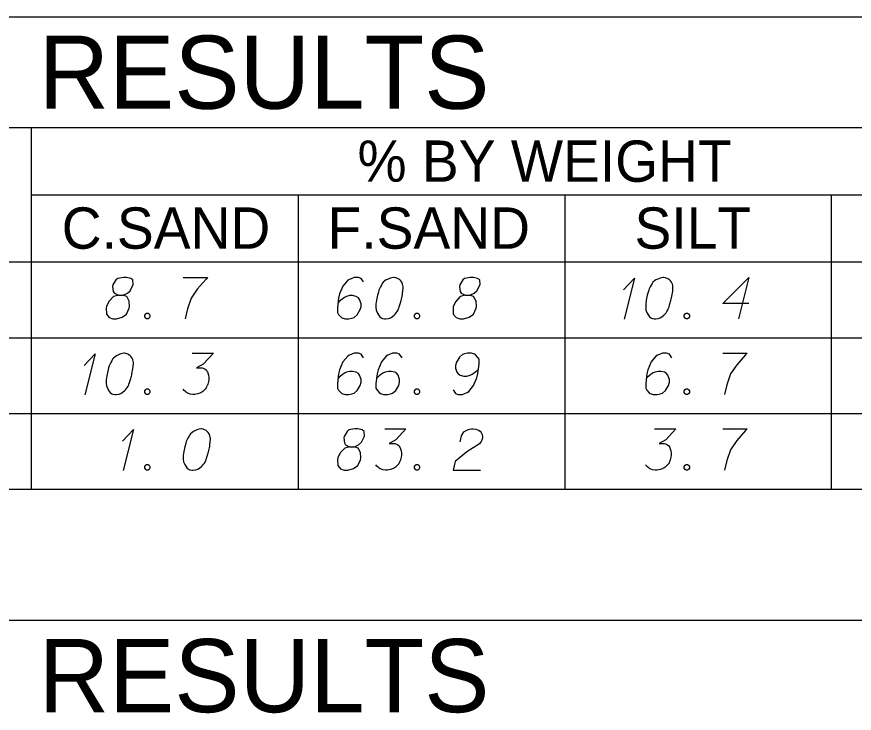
# Model space of a CAD drawing. Extents: x 2074207 to 2076812, y 516372 to 523312.
# Drawn here: x 2076524.4 to 2076621.8, y 517381.3 to 517462.2 of the extents above; entities that cross this region are included whole.
import ezdxf

# ---------------------------------------------------------------- set-up
doc = ezdxf.new("R2010")
doc.units = 0
for name, color, linetype in [('Prop DirtTable_ Soil Test Results - Outline (Major)', 7, 'Continuous'), ('Prop DirtTable_ Soil Test Results - Outline (Minor)', 7, 'Continuous'), ('Prop DirtTable_ Soil Test Results - Tx (Header - Large)', 7, 'Continuous'), ('Prop DirtTable_ Soil Test Results - Tx (Header - Small)', 7, 'Continuous'), ('Prop DirtTable_ Soil Test Results - Tx (Sample Data)', 7, 'Continuous')]:
    doc.layers.add(name, color=color, linetype=linetype)

msp = doc.modelspace()

# ---------------------------------------------------------------- linework, layer by layer
at = {"layer": 'Prop DirtTable_ Soil Test Results - Outline (Major)'}
for p, q in [((2076260.609, 517462.179), (2076811.903, 517462.179)), ((2076260.609, 517433.694), (2076811.903, 517433.694)), ((2076260.609, 517433.694), (2076811.903, 517433.694)), ((2076260.609, 517407.294), (2076811.903, 517407.294)), ((2076260.609, 517392.071), (2076811.903, 517392.071))]:
    msp.add_line(p, q, dxfattribs=at)
at = {"layer": 'Prop DirtTable_ Soil Test Results - Outline (Minor)'}
for p, q in [((2076260.609, 517449.294), (2076811.903, 517449.294)), ((2076526.074, 517449.294), (2076526.074, 517424.894)), ((2076526.074, 517441.494), (2076731.93, 517441.494)), ((2076557.094, 517441.494), (2076557.094, 517424.894)), ((2076588.114, 517441.494), (2076588.114, 517424.894)), ((2076619.134, 517424.894), (2076619.134, 517441.494)), ((2076260.609, 517424.894), (2076811.903, 517424.894)), ((2076260.609, 517424.894), (2076811.903, 517424.894)), ((2076526.074, 517424.894), (2076526.074, 517416.094)), ((2076557.094, 517424.894), (2076557.094, 517416.094)), ((2076588.114, 517424.894), (2076588.114, 517416.094)), ((2076619.134, 517416.094), (2076619.134, 517424.894)), ((2076260.609, 517416.094), (2076811.903, 517416.094)), ((2076260.609, 517416.094), (2076811.903, 517416.094)), ((2076526.074, 517416.094), (2076526.074, 517407.294)), ((2076557.094, 517416.094), (2076557.094, 517407.294)), ((2076588.114, 517416.094), (2076588.114, 517407.294)), ((2076619.134, 517407.294), (2076619.134, 517416.094)), ((2076260.609, 517407.294), (2076811.903, 517407.294))]:
    msp.add_line(p, q, dxfattribs=at)
at = {"layer": 'Prop DirtTable_ Soil Test Results - Tx (Sample Data)'}
for points in [[(2076536.207, 517429.819), (2076536.7, 517429.819), (2076536.842, 517429.857), (2076537.265, 517430.046), (2076537.582, 517430.348), (2076537.935, 517431.067), (2076537.9, 517431.596), (2076537.653, 517431.785), (2076537.159, 517431.898), (2076536.806, 517431.898), (2076536.136, 517431.785), (2076535.924, 517431.596), (2076535.572, 517431.029), (2076535.536, 517430.84), (2076535.607, 517430.273), (2076535.748, 517430.046), (2076536.207, 517429.819), (2076535.642, 517429.668), (2076535.113, 517429.101), (2076534.831, 517428.534), (2076534.796, 517428.345), (2076534.831, 517427.627), (2076535.148, 517427.249), (2076535.572, 517427.098), (2076535.995, 517427.098), (2076536.665, 517427.287), (2076537.159, 517427.627), (2076537.477, 517428.307), (2076537.512, 517428.534), (2076537.477, 517429.139), (2076537.194, 517429.668), (2076536.7, 517429.819)], [(2076543.756, 517431.898), (2076546.578, 517431.898), (2076546.401, 517431.709), (2076545.378, 517430.537), (2076544.673, 517429.479), (2076544.249, 517428.232), (2076543.967, 517427.098)], [(2076564.709, 517431.369), (2076564.427, 517431.785), (2076564.11, 517431.898), (2076563.616, 517431.898), (2076563.263, 517431.747), (2076563.051, 517431.671), (2076562.875, 517431.558), (2076562.311, 517430.878), (2076561.923, 517429.97), (2076561.817, 517429.479), (2076561.676, 517428.383), (2076561.676, 517427.816), (2076561.817, 517427.589), (2076562.099, 517427.287), (2076562.205, 517427.211), (2076562.558, 517427.098), (2076563.016, 517427.098), (2076563.369, 517427.174), (2076563.616, 517427.249), (2076563.969, 517427.552), (2076564.321, 517428.156), (2076564.427, 517428.534), (2076564.427, 517428.837), (2076564.251, 517429.328), (2076564.11, 517429.517), (2076563.863, 517429.668), (2076563.439, 517429.781), (2076563.122, 517429.781), (2076562.734, 517429.668), (2076562.487, 517429.555), (2076562.064, 517429.252), (2076561.852, 517429.063), (2076561.746, 517428.95)], [(2076568.272, 517431.898), (2076568.202, 517431.898), (2076567.99, 517431.86), (2076567.849, 517431.822), (2076567.743, 517431.785), (2076567.567, 517431.709), (2076567.355, 517431.596), (2076567.179, 517431.482), (2076567.002, 517431.331), (2076566.896, 517431.18), (2076566.791, 517430.991), (2076566.685, 517430.802), (2076566.579, 517430.575), (2076566.508, 517430.424), (2076566.438, 517430.197), (2076566.332, 517429.819), (2076566.226, 517429.252), (2076566.156, 517428.799), (2076566.156, 517428.383), (2076566.191, 517428.081), (2076566.332, 517427.741), (2076566.438, 517427.552), (2076566.614, 517427.325), (2076566.826, 517427.174), (2076566.932, 517427.136), (2076567.143, 517427.098), (2076567.32, 517427.098), (2076567.602, 517427.136), (2076567.849, 517427.211), (2076568.025, 517427.325), (2076568.272, 517427.514), (2076568.378, 517427.627), (2076568.519, 517427.778), (2076568.625, 517427.929), (2076568.695, 517428.043), (2076568.766, 517428.232), (2076568.801, 517428.307), (2076568.872, 517428.496), (2076568.942, 517428.723), (2076569.013, 517428.95), (2076569.048, 517429.101), (2076569.083, 517429.215), (2076569.119, 517429.366), (2076569.189, 517429.706), (2076569.225, 517429.895), (2076569.26, 517430.084), (2076569.295, 517430.348), (2076569.33, 517430.689), (2076569.33, 517430.802), (2076569.295, 517430.953), (2076569.26, 517431.104), (2076569.154, 517431.331), (2076569.048, 517431.482), (2076568.942, 517431.596), (2076568.801, 517431.709), (2076568.66, 517431.785), (2076568.554, 517431.822), (2076568.449, 517431.86), (2076568.272, 517431.898)], [(2076576.527, 517429.819), (2076577.02, 517429.819), (2076577.162, 517429.857), (2076577.585, 517430.046), (2076577.902, 517430.348), (2076578.255, 517431.067), (2076578.22, 517431.596), (2076577.973, 517431.785), (2076577.479, 517431.898), (2076577.126, 517431.898), (2076576.456, 517431.785), (2076576.244, 517431.596), (2076575.892, 517431.029), (2076575.856, 517430.84), (2076575.927, 517430.273), (2076576.068, 517430.046), (2076576.527, 517429.819), (2076575.962, 517429.668), (2076575.433, 517429.101), (2076575.151, 517428.534), (2076575.116, 517428.345), (2076575.151, 517427.627), (2076575.468, 517427.249), (2076575.892, 517427.098), (2076576.315, 517427.098), (2076576.985, 517427.287), (2076577.479, 517427.627), (2076577.797, 517428.307), (2076577.832, 517428.534), (2076577.797, 517429.139), (2076577.514, 517429.668), (2076577.02, 517429.819)], [(2076594.94, 517430.462), (2076596.21, 517431.822), (2076595.011, 517427.06)], [(2076599.632, 517431.898), (2076599.562, 517431.898), (2076599.35, 517431.86), (2076599.209, 517431.822), (2076599.103, 517431.785), (2076598.927, 517431.709), (2076598.715, 517431.596), (2076598.539, 517431.482), (2076598.362, 517431.331), (2076598.256, 517431.18), (2076598.151, 517430.991), (2076598.045, 517430.802), (2076597.939, 517430.575), (2076597.868, 517430.424), (2076597.798, 517430.197), (2076597.692, 517429.819), (2076597.586, 517429.252), (2076597.516, 517428.799), (2076597.516, 517428.383), (2076597.551, 517428.081), (2076597.692, 517427.741), (2076597.798, 517427.552), (2076597.974, 517427.325), (2076598.186, 517427.174), (2076598.292, 517427.136), (2076598.503, 517427.098), (2076598.68, 517427.098), (2076598.962, 517427.136), (2076599.209, 517427.211), (2076599.385, 517427.325), (2076599.632, 517427.514), (2076599.738, 517427.627), (2076599.879, 517427.778), (2076599.985, 517427.929), (2076600.055, 517428.043), (2076600.126, 517428.232), (2076600.161, 517428.307), (2076600.232, 517428.496), (2076600.302, 517428.723), (2076600.373, 517428.95), (2076600.408, 517429.101), (2076600.443, 517429.215), (2076600.479, 517429.366), (2076600.549, 517429.706), (2076600.585, 517429.895), (2076600.62, 517430.084), (2076600.655, 517430.348), (2076600.69, 517430.689), (2076600.69, 517430.802), (2076600.655, 517430.953), (2076600.62, 517431.104), (2076600.514, 517431.331), (2076600.408, 517431.482), (2076600.302, 517431.596), (2076600.161, 517431.709), (2076600.02, 517431.785), (2076599.914, 517431.822), (2076599.809, 517431.86), (2076599.632, 517431.898)], [(2076609.509, 517428.874), (2076606.476, 517428.874), (2076609.509, 517431.898), (2076608.31, 517427.098)], [(2076539.487, 517427.741), (2076539.664, 517427.741), (2076539.769, 517427.665), (2076539.875, 517427.514), (2076539.875, 517427.325), (2076539.769, 517427.174), (2076539.664, 517427.098), (2076539.487, 517427.098), (2076539.381, 517427.174), (2076539.276, 517427.325), (2076539.276, 517427.514), (2076539.381, 517427.665), (2076539.487, 517427.741)], [(2076570.847, 517427.741), (2076571.024, 517427.741), (2076571.129, 517427.665), (2076571.235, 517427.514), (2076571.235, 517427.325), (2076571.129, 517427.174), (2076571.024, 517427.098), (2076570.847, 517427.098), (2076570.741, 517427.174), (2076570.636, 517427.325), (2076570.636, 517427.514), (2076570.741, 517427.665), (2076570.847, 517427.741)], [(2076602.207, 517427.741), (2076602.384, 517427.741), (2076602.489, 517427.665), (2076602.595, 517427.514), (2076602.595, 517427.325), (2076602.489, 517427.174), (2076602.384, 517427.098), (2076602.207, 517427.098), (2076602.101, 517427.174), (2076601.996, 517427.325), (2076601.996, 517427.514), (2076602.101, 517427.665), (2076602.207, 517427.741)], [(2076532.22, 517421.662), (2076533.49, 517423.022), (2076532.291, 517418.26)], [(2076536.912, 517423.098), (2076536.842, 517423.098), (2076536.63, 517423.06), (2076536.489, 517423.022), (2076536.383, 517422.985), (2076536.207, 517422.909), (2076535.995, 517422.796), (2076535.819, 517422.682), (2076535.642, 517422.531), (2076535.536, 517422.38), (2076535.431, 517422.191), (2076535.325, 517422.002), (2076535.219, 517421.775), (2076535.148, 517421.624), (2076535.078, 517421.397), (2076534.972, 517421.019), (2076534.866, 517420.452), (2076534.796, 517419.999), (2076534.796, 517419.583), (2076534.831, 517419.281), (2076534.972, 517418.941), (2076535.078, 517418.752), (2076535.254, 517418.525), (2076535.466, 517418.374), (2076535.572, 517418.336), (2076535.783, 517418.298), (2076535.96, 517418.298), (2076536.242, 517418.336), (2076536.489, 517418.411), (2076536.665, 517418.525), (2076536.912, 517418.714), (2076537.018, 517418.827), (2076537.159, 517418.978), (2076537.265, 517419.129), (2076537.335, 517419.243), (2076537.406, 517419.432), (2076537.441, 517419.507), (2076537.512, 517419.696), (2076537.582, 517419.923), (2076537.653, 517420.15), (2076537.688, 517420.301), (2076537.723, 517420.415), (2076537.759, 517420.566), (2076537.829, 517420.906), (2076537.865, 517421.095), (2076537.9, 517421.284), (2076537.935, 517421.548), (2076537.97, 517421.889), (2076537.97, 517422.002), (2076537.935, 517422.153), (2076537.9, 517422.304), (2076537.794, 517422.531), (2076537.688, 517422.682), (2076537.582, 517422.796), (2076537.441, 517422.909), (2076537.3, 517422.985), (2076537.194, 517423.022), (2076537.089, 517423.06), (2076536.912, 517423.098)], [(2076544.779, 517423.098), (2076547.248, 517423.098), (2076546.084, 517421.813), (2076545.308, 517421.397), (2076545.943, 517421.397), (2076546.084, 517421.359), (2076546.154, 517421.322), (2076546.225, 517421.284), (2076546.295, 517421.246), (2076546.437, 517421.133), (2076546.507, 517421.019), (2076546.578, 517420.906), (2076546.613, 517420.792), (2076546.683, 517420.528), (2076546.719, 517420.301), (2076546.719, 517420.188), (2076546.719, 517420.037), (2076546.683, 517419.81), (2076546.648, 517419.659), (2076546.613, 517419.507), (2076546.578, 517419.394), (2076546.542, 517419.318), (2076546.507, 517419.243), (2076546.472, 517419.167), (2076546.401, 517419.054), (2076546.295, 517418.903), (2076546.19, 517418.789), (2076546.119, 517418.714), (2076546.013, 517418.638), (2076545.907, 517418.563), (2076545.766, 517418.487), (2076545.696, 517418.449), (2076545.449, 517418.374), (2076545.237, 517418.336), (2076545.096, 517418.298), (2076544.849, 517418.298), (2076544.567, 517418.336), (2076544.461, 517418.374), (2076544.355, 517418.411), (2076544.249, 517418.449), (2076544.144, 517418.525), (2076544.038, 517418.6), (2076543.861, 517418.752), (2076543.756, 517418.903)], [(2076564.709, 517422.569), (2076564.427, 517422.985), (2076564.11, 517423.098), (2076563.616, 517423.098), (2076563.263, 517422.947), (2076563.051, 517422.871), (2076562.875, 517422.758), (2076562.311, 517422.078), (2076561.923, 517421.17), (2076561.817, 517420.679), (2076561.676, 517419.583), (2076561.676, 517419.016), (2076561.817, 517418.789), (2076562.099, 517418.487), (2076562.205, 517418.411), (2076562.558, 517418.298), (2076563.016, 517418.298), (2076563.369, 517418.374), (2076563.616, 517418.449), (2076563.969, 517418.752), (2076564.321, 517419.356), (2076564.427, 517419.734), (2076564.427, 517420.037), (2076564.251, 517420.528), (2076564.11, 517420.717), (2076563.863, 517420.868), (2076563.439, 517420.981), (2076563.122, 517420.981), (2076562.734, 517420.868), (2076562.487, 517420.755), (2076562.064, 517420.452), (2076561.852, 517420.263), (2076561.746, 517420.15)], [(2076569.189, 517422.569), (2076568.907, 517422.985), (2076568.59, 517423.098), (2076568.096, 517423.098), (2076567.743, 517422.947), (2076567.531, 517422.871), (2076567.355, 517422.758), (2076566.791, 517422.078), (2076566.403, 517421.17), (2076566.297, 517420.679), (2076566.156, 517419.583), (2076566.156, 517419.016), (2076566.297, 517418.789), (2076566.579, 517418.487), (2076566.685, 517418.411), (2076567.038, 517418.298), (2076567.496, 517418.298), (2076567.849, 517418.374), (2076568.096, 517418.449), (2076568.449, 517418.752), (2076568.801, 517419.356), (2076568.907, 517419.734), (2076568.907, 517420.037), (2076568.731, 517420.528), (2076568.59, 517420.717), (2076568.343, 517420.868), (2076567.919, 517420.981), (2076567.602, 517420.981), (2076567.214, 517420.868), (2076566.967, 517420.755), (2076566.544, 517420.452), (2076566.332, 517420.263), (2076566.226, 517420.15)], [(2076575.116, 517418.827), (2076575.398, 517418.411), (2076575.715, 517418.298), (2076576.209, 517418.298), (2076576.562, 517418.449), (2076576.774, 517418.525), (2076576.95, 517418.638), (2076577.514, 517419.318), (2076577.902, 517420.226), (2076578.008, 517420.717), (2076578.149, 517421.813), (2076578.149, 517422.38), (2076578.008, 517422.607), (2076577.726, 517422.909), (2076577.62, 517422.985), (2076577.267, 517423.098), (2076576.809, 517423.098), (2076576.456, 517423.022), (2076576.209, 517422.947), (2076575.856, 517422.644), (2076575.504, 517422.04), (2076575.398, 517421.662), (2076575.398, 517421.359), (2076575.574, 517420.868), (2076575.715, 517420.679), (2076575.962, 517420.528), (2076576.386, 517420.415), (2076576.703, 517420.415), (2076577.091, 517420.528), (2076577.338, 517420.641), (2076577.761, 517420.944), (2076577.973, 517421.133), (2076578.079, 517421.246)], [(2076600.549, 517422.569), (2076600.267, 517422.985), (2076599.95, 517423.098), (2076599.456, 517423.098), (2076599.103, 517422.947), (2076598.891, 517422.871), (2076598.715, 517422.758), (2076598.151, 517422.078), (2076597.763, 517421.17), (2076597.657, 517420.679), (2076597.516, 517419.583), (2076597.516, 517419.016), (2076597.657, 517418.789), (2076597.939, 517418.487), (2076598.045, 517418.411), (2076598.398, 517418.298), (2076598.856, 517418.298), (2076599.209, 517418.374), (2076599.456, 517418.449), (2076599.809, 517418.752), (2076600.161, 517419.356), (2076600.267, 517419.734), (2076600.267, 517420.037), (2076600.091, 517420.528), (2076599.95, 517420.717), (2076599.703, 517420.868), (2076599.279, 517420.981), (2076598.962, 517420.981), (2076598.574, 517420.868), (2076598.327, 517420.755), (2076597.904, 517420.452), (2076597.692, 517420.263), (2076597.586, 517420.15)], [(2076606.476, 517423.098), (2076609.298, 517423.098), (2076609.121, 517422.909), (2076608.098, 517421.737), (2076607.393, 517420.679), (2076606.969, 517419.432), (2076606.687, 517418.298)], [(2076539.487, 517418.941), (2076539.664, 517418.941), (2076539.769, 517418.865), (2076539.875, 517418.714), (2076539.875, 517418.525), (2076539.769, 517418.374), (2076539.664, 517418.298), (2076539.487, 517418.298), (2076539.381, 517418.374), (2076539.276, 517418.525), (2076539.276, 517418.714), (2076539.381, 517418.865), (2076539.487, 517418.941)], [(2076570.847, 517418.941), (2076571.024, 517418.941), (2076571.129, 517418.865), (2076571.235, 517418.714), (2076571.235, 517418.525), (2076571.129, 517418.374), (2076571.024, 517418.298), (2076570.847, 517418.298), (2076570.741, 517418.374), (2076570.636, 517418.525), (2076570.636, 517418.714), (2076570.741, 517418.865), (2076570.847, 517418.941)], [(2076602.207, 517418.941), (2076602.384, 517418.941), (2076602.489, 517418.865), (2076602.595, 517418.714), (2076602.595, 517418.525), (2076602.489, 517418.374), (2076602.384, 517418.298), (2076602.207, 517418.298), (2076602.101, 517418.374), (2076601.996, 517418.525), (2076601.996, 517418.714), (2076602.101, 517418.865), (2076602.207, 517418.941)], [(2076536.7, 517412.862), (2076537.97, 517414.222), (2076536.771, 517409.46)], [(2076545.872, 517414.298), (2076545.802, 517414.298), (2076545.59, 517414.26), (2076545.449, 517414.222), (2076545.343, 517414.185), (2076545.167, 517414.109), (2076544.955, 517413.996), (2076544.779, 517413.882), (2076544.602, 517413.731), (2076544.496, 517413.58), (2076544.391, 517413.391), (2076544.285, 517413.202), (2076544.179, 517412.975), (2076544.108, 517412.824), (2076544.038, 517412.597), (2076543.932, 517412.219), (2076543.826, 517411.652), (2076543.756, 517411.199), (2076543.756, 517410.783), (2076543.791, 517410.481), (2076543.932, 517410.141), (2076544.038, 517409.952), (2076544.214, 517409.725), (2076544.426, 517409.574), (2076544.532, 517409.536), (2076544.743, 517409.498), (2076544.92, 517409.498), (2076545.202, 517409.536), (2076545.449, 517409.611), (2076545.625, 517409.725), (2076545.872, 517409.914), (2076545.978, 517410.027), (2076546.119, 517410.178), (2076546.225, 517410.329), (2076546.295, 517410.443), (2076546.366, 517410.632), (2076546.401, 517410.707), (2076546.472, 517410.896), (2076546.542, 517411.123), (2076546.613, 517411.35), (2076546.648, 517411.501), (2076546.683, 517411.615), (2076546.719, 517411.766), (2076546.789, 517412.106), (2076546.825, 517412.295), (2076546.86, 517412.484), (2076546.895, 517412.748), (2076546.93, 517413.089), (2076546.93, 517413.202), (2076546.895, 517413.353), (2076546.86, 517413.504), (2076546.754, 517413.731), (2076546.648, 517413.882), (2076546.542, 517413.996), (2076546.401, 517414.109), (2076546.26, 517414.185), (2076546.154, 517414.222), (2076546.049, 517414.26), (2076545.872, 517414.298)], [(2076563.087, 517412.219), (2076563.58, 517412.219), (2076563.722, 517412.257), (2076564.145, 517412.446), (2076564.462, 517412.748), (2076564.815, 517413.467), (2076564.78, 517413.996), (2076564.533, 517414.185), (2076564.039, 517414.298), (2076563.686, 517414.298), (2076563.016, 517414.185), (2076562.804, 517413.996), (2076562.452, 517413.429), (2076562.416, 517413.24), (2076562.487, 517412.673), (2076562.628, 517412.446), (2076563.087, 517412.219), (2076562.522, 517412.068), (2076561.993, 517411.501), (2076561.711, 517410.934), (2076561.676, 517410.745), (2076561.711, 517410.027), (2076562.028, 517409.649), (2076562.452, 517409.498), (2076562.875, 517409.498), (2076563.545, 517409.687), (2076564.039, 517410.027), (2076564.357, 517410.707), (2076564.392, 517410.934), (2076564.357, 517411.539), (2076564.074, 517412.068), (2076563.58, 517412.219)], [(2076567.179, 517414.298), (2076569.648, 517414.298), (2076568.484, 517413.013), (2076567.708, 517412.597), (2076568.343, 517412.597), (2076568.484, 517412.559), (2076568.554, 517412.522), (2076568.625, 517412.484), (2076568.695, 517412.446), (2076568.837, 517412.333), (2076568.907, 517412.219), (2076568.978, 517412.106), (2076569.013, 517411.992), (2076569.083, 517411.728), (2076569.119, 517411.501), (2076569.119, 517411.388), (2076569.119, 517411.237), (2076569.083, 517411.01), (2076569.048, 517410.859), (2076569.013, 517410.707), (2076568.978, 517410.594), (2076568.942, 517410.518), (2076568.907, 517410.443), (2076568.872, 517410.367), (2076568.801, 517410.254), (2076568.695, 517410.103), (2076568.59, 517409.989), (2076568.519, 517409.914), (2076568.413, 517409.838), (2076568.307, 517409.763), (2076568.166, 517409.687), (2076568.096, 517409.649), (2076567.849, 517409.574), (2076567.637, 517409.536), (2076567.496, 517409.498), (2076567.249, 517409.498), (2076566.967, 517409.536), (2076566.861, 517409.574), (2076566.755, 517409.611), (2076566.649, 517409.649), (2076566.544, 517409.725), (2076566.438, 517409.8), (2076566.261, 517409.952), (2076566.156, 517410.103)], [(2076575.927, 517412.786), (2076576.103, 517413.504), (2076576.386, 517413.958), (2076576.703, 517414.147), (2076577.02, 517414.26), (2076577.267, 517414.298), (2076577.444, 517414.298), (2076577.761, 517414.26), (2076577.973, 517414.185), (2076578.079, 517414.147), (2076578.29, 517414.033), (2076578.396, 517413.882), (2076578.467, 517413.731), (2076578.502, 517413.618), (2076578.537, 517413.467), (2076578.537, 517413.278), (2076578.502, 517413.089), (2076578.467, 517412.975), (2076578.396, 517412.824), (2076578.29, 517412.673), (2076578.185, 517412.559), (2076576.738, 517411.615), (2076575.363, 517410.518), (2076575.116, 517409.498), (2076578.326, 517409.498)], [(2076598.539, 517414.298), (2076601.008, 517414.298), (2076599.844, 517413.013), (2076599.068, 517412.597), (2076599.703, 517412.597), (2076599.844, 517412.559), (2076599.914, 517412.522), (2076599.985, 517412.484), (2076600.055, 517412.446), (2076600.197, 517412.333), (2076600.267, 517412.219), (2076600.338, 517412.106), (2076600.373, 517411.992), (2076600.443, 517411.728), (2076600.479, 517411.501), (2076600.479, 517411.388), (2076600.479, 517411.237), (2076600.443, 517411.01), (2076600.408, 517410.859), (2076600.373, 517410.707), (2076600.338, 517410.594), (2076600.302, 517410.518), (2076600.267, 517410.443), (2076600.232, 517410.367), (2076600.161, 517410.254), (2076600.055, 517410.103), (2076599.95, 517409.989), (2076599.879, 517409.914), (2076599.773, 517409.838), (2076599.667, 517409.763), (2076599.526, 517409.687), (2076599.456, 517409.649), (2076599.209, 517409.574), (2076598.997, 517409.536), (2076598.856, 517409.498), (2076598.609, 517409.498), (2076598.327, 517409.536), (2076598.221, 517409.574), (2076598.115, 517409.611), (2076598.009, 517409.649), (2076597.904, 517409.725), (2076597.798, 517409.8), (2076597.621, 517409.952), (2076597.516, 517410.103)], [(2076606.476, 517414.298), (2076609.298, 517414.298), (2076609.121, 517414.109), (2076608.098, 517412.937), (2076607.393, 517411.879), (2076606.969, 517410.632), (2076606.687, 517409.498)], [(2076539.487, 517410.141), (2076539.664, 517410.141), (2076539.769, 517410.065), (2076539.875, 517409.914), (2076539.875, 517409.725), (2076539.769, 517409.574), (2076539.664, 517409.498), (2076539.487, 517409.498), (2076539.381, 517409.574), (2076539.276, 517409.725), (2076539.276, 517409.914), (2076539.381, 517410.065), (2076539.487, 517410.141)], [(2076570.847, 517410.141), (2076571.024, 517410.141), (2076571.129, 517410.065), (2076571.235, 517409.914), (2076571.235, 517409.725), (2076571.129, 517409.574), (2076571.024, 517409.498), (2076570.847, 517409.498), (2076570.741, 517409.574), (2076570.636, 517409.725), (2076570.636, 517409.914), (2076570.741, 517410.065), (2076570.847, 517410.141)], [(2076602.207, 517410.141), (2076602.384, 517410.141), (2076602.489, 517410.065), (2076602.595, 517409.914), (2076602.595, 517409.725), (2076602.489, 517409.574), (2076602.384, 517409.498), (2076602.207, 517409.498), (2076602.101, 517409.574), (2076601.996, 517409.725), (2076601.996, 517409.914), (2076602.101, 517410.065), (2076602.207, 517410.141)]]:
    msp.add_lwpolyline(points, dxfattribs=at)

# ---------------------------------------------------------------- texts
at = {"layer": 'Prop DirtTable_ Soil Test Results - Tx (Header - Large)'}
for p in [(2076465.656, 517451.487), (2076465.656, 517381.378)]:
    msp.add_text('SOIL TEST RESULTS', height=8.50001, dxfattribs=at).set_placement(p)
at = {"layer": 'Prop DirtTable_ Soil Test Results - Tx (Header - Small)'}
for s, height, p in [('% BY WEIGHT', 4.79998, (2076564.009, 517443.004)), ('C.SAND', 4.8, (2076529.618, 517435.229)), ('F.SAND', 4.8, (2076560.529, 517435.229)), ('SILT', 4.8, (2076596.215, 517435.229))]:
    msp.add_text(s, height=height, dxfattribs=at).set_placement(p)

doc.saveas('drawing.dxf')
